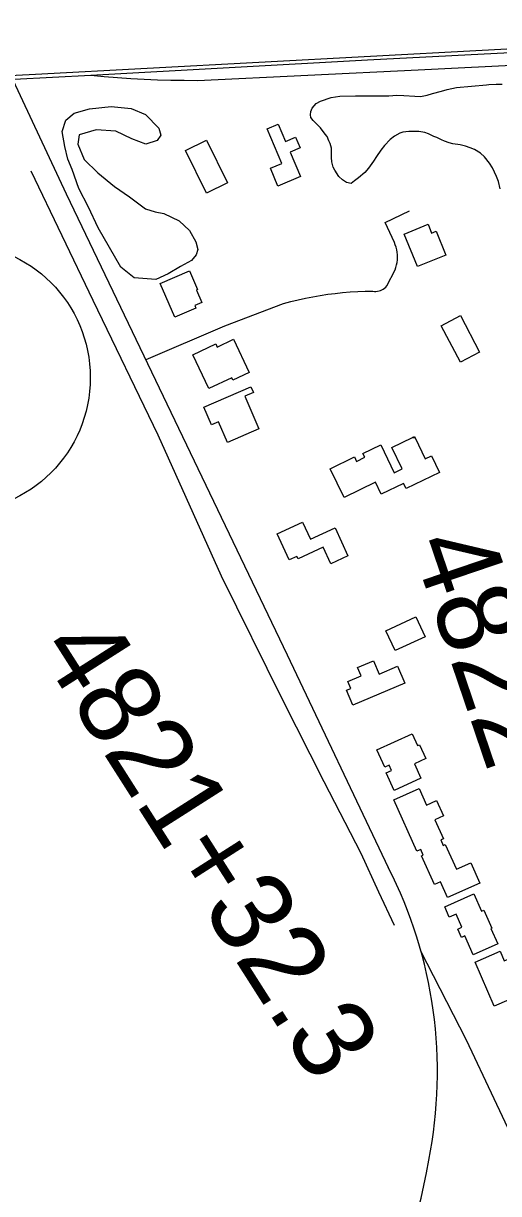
# Model space of a CAD drawing. Extents: x 3508733 to 3546731, y 546897 to 572481.
# Drawn here: x 3540853 to 3541437, y 567909 to 569345 of the extents above; entities that cross this region are included whole.
import ezdxf

# ---------------------------------------------------------------- set-up
doc = ezdxf.new("R2010")
doc.units = 0
for name, color, linetype in [('V-BLDG-OTLN', 7, 'Continuous'), ('V-RAIL-TRAK', 7, 'Continuous'), ('V-ROAD-CNTR', 7, 'Continuous'), ('V-ROAD-IDEN', 7, 'Continuous'), ('V-SITE-VEGE', 7, 'Continuous'), ('V-SURV-IDEN', 7, 'Continuous'), ('V-TOPO-SHOR', 7, 'Continuous')]:
    doc.layers.add(name, color=color, linetype=linetype)

msp = doc.modelspace()

# ---------------------------------------------------------------- linework, layer by layer
at = {"layer": 'V-BLDG-OTLN'}
for points in [[(3541170.4, 569173.7), (3541152.4, 569216), (3541166.1, 569221.9), (3541175.2, 569200.6), (3541187.4, 569205.8), (3541193, 569192.6), (3541180.9, 569187.4), (3541193.5, 569157.8), (3541165.8, 569145.9), (3541156.5, 569167.7)], [(3541078.1, 569137.2), (3541052.3, 569189.7), (3541078, 569202.3), (3541103.8, 569149.8)], [(3541371.9, 569061.2), (3541337.1, 569047), (3541320.8, 569086.9), (3541350, 569098.9), (3541354.4, 569088.2), (3541360, 569090.5)], [(3541065.1, 568996), (3541039.3, 568984.8), (3541021.4, 569026.2), (3541057.2, 569041.7), (3541067.1, 569018.8), (3541065.8, 569018.3), (3541072.3, 569003.1), (3541063.7, 568999.4)], [(3541413.3, 568941.9), (3541389.8, 568929.6), (3541366.2, 568974.5), (3541389.7, 568986.9)], [(3541111.3, 568957.9), (3541130.6, 568917.1), (3541110.4, 568907.6), (3541109, 568910.6), (3541081, 568897.3), (3541061.3, 568938.9), (3541089.4, 568952.2), (3541091.3, 568948.3)], [(3541125, 568887.9), (3541142.3, 568848), (3541103.9, 568831.3), (3541092.9, 568856.7), (3541084.3, 568853), (3541074.9, 568874.6), (3541132.7, 568899.6), (3541135.7, 568892.6)], [(3541334.1, 568836.8), (3541346.5, 568811.2), (3541354.3, 568814.9), (3541364.2, 568794.5), (3541323.1, 568774.6), (3541320, 568781), (3541292.5, 568767.7), (3541285.4, 568782.3), (3541247.1, 568763.6), (3541229.9, 568799), (3541259.6, 568813.4), (3541262.2, 568808), (3541272.4, 568813), (3541270.1, 568817.6), (3541292, 568828.2), (3541308.6, 568794.1), (3541318.3, 568798.8), (3541305.5, 568825), (3541331.1, 568837.4)], [(3541334.1, 568836.8), (3541331.1, 568837.4), (3541333.3, 568838.5)], [(3541221.3, 568702.7), (3541190.4, 568688.4), (3541189.1, 568691.4), (3541179.6, 568687.1), (3541164.9, 568719), (3541196.1, 568733.4), (3541205.7, 568712.4), (3541235.8, 568726.3), (3541251.5, 568692), (3541230.7, 568682.4)], [(3541335, 568617.1), (3541346.3, 568592.8), (3541309.5, 568575.7), (3541298.2, 568600)], [(3541251.5, 568537.9), (3541267.9, 568544.8), (3541263.6, 568555.2), (3541282.9, 568563.3), (3541289.8, 568546.9), (3541312.6, 568556.5), (3541321.4, 568535.6), (3541257.8, 568508.8), (3541250.1, 568527.2), (3541255.1, 568529.4)], [(3541341.3, 568419.2), (3541308.4, 568404.2), (3541298.6, 568425.7), (3541305.2, 568428.8), (3541302.4, 568435), (3541296.8, 568432.5), (3541287, 568454), (3541330.3, 568473.8), (3541337, 568459.2), (3541339.4, 568460.3), (3541347.2, 568443.2), (3541333.2, 568436.8)], [(3541413.4, 568290.4), (3541373.9, 568272.7), (3541365.3, 568291.8), (3541358, 568288.5), (3541342.1, 568324), (3541344.1, 568324.9), (3541341, 568331.8), (3541336.3, 568329.7), (3541308.1, 568392.8), (3541339, 568406.6), (3541348.1, 568386.2), (3541360.3, 568391.7), (3541368.8, 568372.8), (3541358.4, 568368.1), (3541368.8, 568344.9), (3541365.6, 568343.4), (3541368.6, 568336.7), (3541371.1, 568337.8), (3541384.8, 568307.4), (3541402.3, 568315.2)], [(3541435.6, 568215.8), (3541405.5, 568202.3), (3541395.1, 568225.5), (3541391.2, 568223.8), (3541386.7, 568234), (3541391.6, 568236.2), (3541384.4, 568252.4), (3541376, 568248.6), (3541370.4, 568261.2), (3541406, 568277.1), (3541415.5, 568255.8), (3541418.4, 568257.1), (3541428.2, 568235.3), (3541427.1, 568234.8)], [(3541431.2, 568139.4), (3541407.7, 568193.3), (3541438.4, 568206.7), (3541443.5, 568195.1), (3541451.3, 568198.4), (3541464.2, 568168.6), (3541458.9, 568166.3), (3541464.3, 568153.8)]]:
    msp.add_lwpolyline(points, close=True, dxfattribs=at)
at = {"layer": 'V-RAIL-TRAK'}
for points in [[(3542055.7, 569341.6), (3541602, 569317.2), (3541275.6, 569300.4), (3540936.1, 569281.5)], [(3542061.1, 569325.6), (3541623.3, 569302.6), (3541608.8, 569301.8), (3541338, 569288), (3541067, 569275.2), (3541050.6, 569275.3), (3541034.3, 569275.5), (3541017.9, 569276), (3541001.5, 569276.7), (3540985.1, 569277.6), (3540968.8, 569278.7), (3540952.5, 569280), (3540936.1, 569281.5), (3540841.9, 569276.6), (3540707.3, 569269.6), (3540399.3, 569252.8), (3540092.5, 569236.8), (3539785, 569220.8), (3539425.5, 569201.2), (3539002.2, 569178.8), (3538593.6, 569156.8), (3538216.7, 569136.5), (3537861.5, 569116.9), (3537441.3, 569094.9)]]:
    msp.add_lwpolyline(points, dxfattribs=at)
at = {"layer": 'V-ROAD-CNTR'}
for points in [[(3543838.2, 569442.8), (3541690.3, 569327), (3540868.3, 569282.7), (3539753, 569225.1), (3538133.2, 569138.2), (3536332.9, 569045.5), (3533541.7, 568893.8)], [(3540840.6, 569276.1), (3540905.9, 569136.2), (3541177.2, 568570.4), (3541301.1, 568309.7)], [(3541004, 568933.1), (3541100.6, 568974.3), (3541172.5, 569001.9), (3541181.5, 569004.3), (3541190.4, 569006.4), (3541199.5, 569008.4), (3541208.6, 569010.1), (3541217.7, 569011.7), (3541226.8, 569013.1), (3541236, 569014.2), (3541245.2, 569015.1), (3541254.4, 569015.9), (3541263.7, 569016.4), (3541272.9, 569016.7), (3541282.2, 569016.8), (3541284.1, 569016.6), (3541286, 569016.5), (3541287.9, 569016.7), (3541289.8, 569017.1), (3541291.7, 569017.7), (3541293.4, 569018.5), (3541295.1, 569019.4), (3541296.7, 569020.6), (3541298.1, 569021.9), (3541299.4, 569023.3), (3541309.6, 569043.2), (3541310.6, 569046.1), (3541311.4, 569049.1), (3541312, 569052.2), (3541312.4, 569055.3), (3541312.5, 569058.5), (3541312.4, 569061.6), (3541312.1, 569064.7), (3541311.6, 569067.8), (3541310.8, 569070.8), (3541309.8, 569073.8), (3541308.7, 569076.7), (3541297.5, 569101.3), (3541327.2, 569115.6)], [(3541550.4, 567775.6), (3541464.9, 567953.8), (3541397, 568097.6), (3541340.9, 568207.8)]]:
    msp.add_lwpolyline(points, dxfattribs=at)
for centre, radius, start, end in [((3540808.8, 568058.6), 552.7, 348.7119, 27.026), ((3540788.9, 568038.8), 568.8, 300.4672, 351.0607)]:
    msp.add_arc(centre, radius, start, end, dxfattribs=at)
at = {"layer": 'V-ROAD-IDEN'}
msp.add_circle((3540770.5, 568910.7), 165, dxfattribs=at)
at = {"layer": 'V-SITE-VEGE'}
for points in [[(3541438.5, 569142.4), (3541436.4, 569151.6), (3541433.9, 569157.7), (3541429.2, 569168.1), (3541425.4, 569174), (3541419.3, 569181.9), (3541414.4, 569186.3), (3541407.1, 569190.7), (3541401.8, 569192.8), (3541395.9, 569195), (3541389.4, 569196.3), (3541380.6, 569197.7), (3541375.8, 569198.9), (3541370.1, 569200.8), (3541366.3, 569202.4), (3541360.9, 569205.3), (3541357.1, 569206.8), (3541350.6, 569209.9), (3541346.1, 569211.8), (3541338.6, 569212.8), (3541326.4, 569212.9), (3541319.1, 569212), (3541315.3, 569210.8), (3541308.8, 569207.2), (3541303.6, 569203), (3541296.7, 569195.8), (3541292.2, 569190.1), (3541286.8, 569182.1), (3541283.2, 569176.4), (3541277, 569168), (3541272.4, 569162.6), (3541264.7, 569155.8), (3541259.6, 569152.2), (3541255.5, 569149), (3541249.8, 569150.3), (3541245, 569153.6), (3541240.7, 569157.8), (3541235.5, 569165.5), (3541233.6, 569168.9), (3541232.1, 569175.8), (3541231.4, 569180.8), (3541231.4, 569192.5), (3541229.8, 569198.2), (3541228.4, 569201.5), (3541226, 569206.6), (3541223.9, 569209.5), (3541218, 569217.2), (3541209, 569226.4), (3541206.2, 569230.2), (3541205.6, 569233.1), (3541206.2, 569237.5), (3541207.6, 569241.3), (3541212.8, 569247), (3541218.1, 569250.1), (3541231, 569254.4), (3541241.9, 569256.1), (3541260.8, 569256.4), (3541273.6, 569256.7), (3541291.2, 569256.6), (3541301.7, 569256.8), (3541311.7, 569257.3), (3541320.4, 569257.1), (3541333.6, 569256.1), (3541340.7, 569255.8), (3541348.7, 569257.5), (3541355.3, 569259.6), (3541366.5, 569262.2), (3541373.6, 569264.3), (3541384.7, 569266.9)], [(3541384.7, 569266.9), (3541421.6, 569270), (3541424.5, 569270.6), (3541433.5, 569271.1), (3541440.8, 569271.1)]]:
    msp.add_lwpolyline(points, dxfattribs=at)
msp.add_lwpolyline([(3541025.6, 569112), (3541044.7, 569103.3), (3541057.1, 569091.4), (3541065, 569077.5), (3541067.6, 569068.2), (3541065.5, 569061.6), (3541059.6, 569054.4), (3541046.3, 569047.2), (3541031.1, 569038.1), (3541015.9, 569031), (3540989.5, 569033.1), (3540973.1, 569046.4), (3540945, 569094.7), (3540933.3, 569119.8), (3540921.6, 569143), (3540913.2, 569166.1), (3540908, 569178.7), (3540904.1, 569194.5), (3540900.9, 569213), (3540905.6, 569226.8), (3540915.6, 569235.4), (3540934.7, 569240.5), (3540961.1, 569243.7), (3540985.5, 569240.9), (3541003.3, 569233.5), (3541019.7, 569216.9), (3541022.2, 569208.3), (3541017.6, 569201.8), (3541003.7, 569197.2), (3540986.6, 569203.9), (3540966.9, 569213.3), (3540942.5, 569214.7), (3540922, 569208.9), (3540920, 569197.1), (3540927.8, 569178.6), (3540944.8, 569162), (3540965.1, 569145.4), (3540983.5, 569132.7), (3541003.2, 569118.1), (3541015.1, 569114.1)], close=True, dxfattribs=at)
at = {"layer": 'V-TOPO-SHOR'}
msp.add_lwpolyline([(3541309, 568238.2), (3541289.4, 568279.3), (3541267.9, 568326.6), (3541222.4, 568414.6), (3541171.2, 568515.8), (3541096.5, 568667.2), (3541018.8, 568840), (3540939.1, 569005.4), (3540862.9, 569164.1)], dxfattribs=at)

# ---------------------------------------------------------------- texts
at = {"layer": 'V-SURV-IDEN'}
for s, rotation, p in [('4822+35.4', 288.7609, (3541328.8, 568706.4)), ('4821+32.3', 302.5075, (3540869.9, 568577.5))]:
    msp.add_text(s, height=100, rotation=rotation, dxfattribs=at).set_placement(p)

doc.saveas('drawing.dxf')
